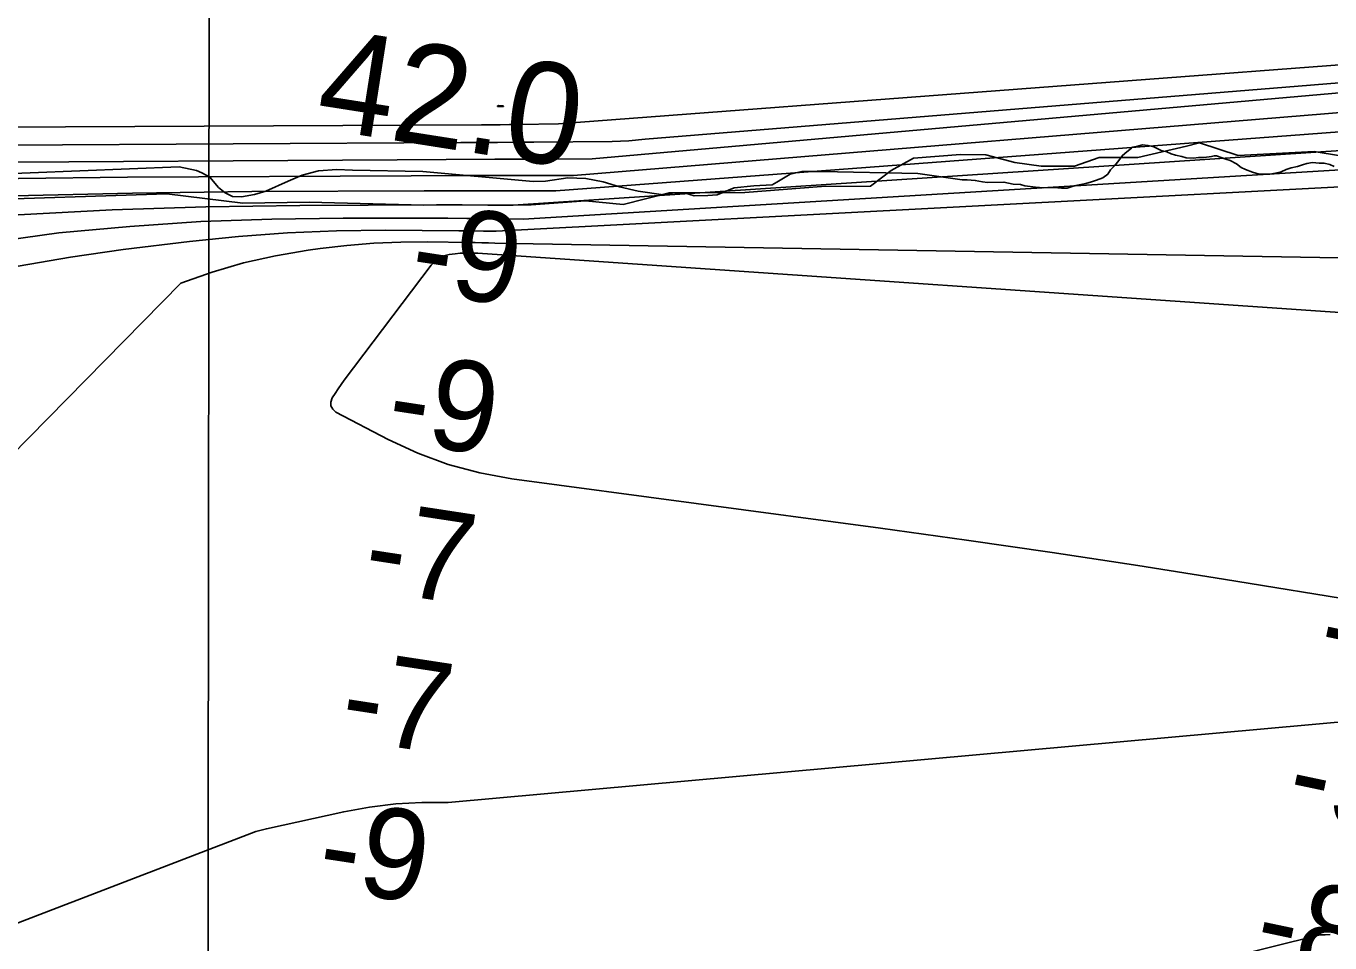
# Model space of a CAD drawing. Extents: x 3219052 to 3256913, y 800770 to 826146.
# Drawn here: x 3233583 to 3234446, y 812568 to 813174 of the extents above; entities that cross this region are included whole.
import ezdxf

# ---------------------------------------------------------------- set-up
doc = ezdxf.new("R2010")
doc.units = 0
for name, color, linetype in [('V-GRID-MAJR', 7, 'Continuous'), ('V-RIVR-EDGE', 7, 'Continuous'), ('V-RIVR-RANG', 7, 'Continuous'), ('V-SITE-VEGE', 7, 'Continuous'), ('V-TOPO-DPTH', 7, 'Continuous'), ('V-TOPO-MAJR', 7, 'Continuous'), ('V-TOPO-MINR', 7, 'Continuous'), ('V-TOPO-WATR', 7, 'Continuous')]:
    doc.layers.add(name, color=color, linetype=linetype)

msp = doc.modelspace()

# ---------------------------------------------------------------- linework, layer by layer
at = {"layer": 'V-GRID-MAJR'}
msp.add_spline([(3233694.76, 806171.3), (3233702.69, 812230.43), (3233710.62, 818292.64), (3233718.56, 824354.89), (3233718.56, 824357.93)], degree=3, dxfattribs=at)
at = {"layer": 'V-RIVR-EDGE'}
msp.add_lwpolyline([(3234469, 813085.94), (3234435.41, 813091.56), (3234385.2, 813088.91), (3234359.52, 813097.28), (3234350.82, 813094.93), (3234318.78, 813087.5), (3234301.78, 813087.54), (3234293.08, 813087.56), (3234276.86, 813081.67), (3234254.72, 813081.72), (3234237.33, 813084.14), (3234217.97, 813089.33), (3234201.37, 813089.37), (3234170.13, 813087.07), (3234155.48, 813078.81), (3234141.62, 813068.56), (3234109.2, 813068.25), (3234058.59, 813064.42), (3234008.38, 813064.15), (3233977.92, 813056.32), (3233953.02, 813058.75), (3233917.04, 813056.07), (3233845.88, 813055.85), (3233769.98, 813058.02), (3233726.1, 813057.34), (3233675.91, 813063.39), (3233540.69, 813058.98)], dxfattribs=at)
at = {"layer": 'V-SITE-VEGE'}
for points in [[(3234448.71, 813081.58), (3234445.83, 813082.95), (3234442.02, 813083.82), (3234438.7, 813083.76), (3234434.42, 813084.15), (3234430.63, 813083.61), (3234427.8, 813082.6), (3234424.49, 813081.59), (3234420.24, 813080.56), (3234416.94, 813079.55), (3234413.64, 813078.06), (3234409.86, 813077.04), (3234406.07, 813076.49), (3234398.95, 813076.36), (3234394.66, 813077.7), (3234389.87, 813079.51), (3234387, 813080.88), (3234384.1, 813083.2), (3234379.79, 813085.49), (3234376.92, 813086.39), (3234370.71, 813088.64), (3234369.28, 813088.61), (3234367.39, 813088.1), (3234362.66, 813087.54), (3234358.86, 813087.47), (3234355.54, 813086.93), (3234350.79, 813087.31), (3234347.92, 813088.21), (3234343.63, 813089.08), (3234340.77, 813089.97), (3234337.89, 813091.34), (3234334.08, 813092.22), (3234329.29, 813094.5), (3234325.47, 813095.38), (3234321.67, 813095.78), (3234317.88, 813094.76), (3234315.05, 813094.23), (3234314.58, 813093.75), (3234311.3, 813091.31), (3234308.5, 813088.88), (3234306.19, 813085.52), (3234303.41, 813082.14), (3234300.61, 813079.24), (3234298.77, 813076.35), (3234295.49, 813073.92), (3234291.24, 813072.41), (3234287.94, 813071.4), (3234284.16, 813070.38), (3234276.6, 813068.81), (3234271.87, 813067.29), (3234268.08, 813067.22), (3234263.33, 813067.61), (3234256.2, 813067.47), (3234250.97, 813067.85), (3234243.83, 813068.66), (3234240.97, 813069.56), (3234236.21, 813069.94), (3234230.02, 813071.25), (3234219.1, 813071.04), (3234215.77, 813071.45), (3234211, 813072.31), (3234205.77, 813072.68), (3234202.45, 813072.62), (3234172.93, 813076.81), (3234109.35, 813078.29), (3234096.14, 813078.11), (3234088.62, 813076.5), (3234079.71, 813071.18), (3234076.6, 813069.47), (3234064.48, 813068.62)], [(3234064.48, 813068.62), (3234051.46, 813067.33), (3234040.15, 813062.71), (3234033.98, 813062.4), (3234024.95, 813062.14), (3234019.26, 813063.79), (3234012, 813064.15), (3234004.71, 813062.76), (3233987.81, 813065.29), (3233975.54, 813067.96), (3233964.6, 813071.48), (3233953.2, 813073.69), (3233941.32, 813073.92), (3233926.53, 813071.79), (3233918.38, 813071.52), (3233845.22, 813078.25), (3233798.79, 813079.17), (3233788.46, 813079.59), (3233776.33, 813078.73), (3233765.49, 813075.87), (3233756.17, 813071.87), (3233741.28, 813065.12), (3233733.98, 813063.07), (3233725.37, 813061.48), (3233719.21, 813061.6), (3233714.41, 813064.11), (3233710.08, 813067.72), (3233704.27, 813074.44), (3233699.05, 813077.41), (3233695.56, 813078.79), (3233683.94, 813081.23), (3233552.21, 813075.92)]]:
    msp.add_lwpolyline(points, dxfattribs=at)
at = {"layer": 'V-TOPO-DPTH'}
for points in [[(3234513.76, 813109.13), (3233933.31, 813065.31), (3233911.52, 813065.44), (3233889.72, 813065.52), (3233867.93, 813065.52), (3233846.14, 813065.46), (3233732.03, 813064.96), (3233653.2, 813063.96), (3233574.4, 813062.06), (3233495.64, 813058.85), (3233416.92, 813054.74), (3233244.71, 813044.32), (3233229.65, 813043.36), (3233214.6, 813042.35), (3232522.4, 812954.54)], [(3233052.38, 812955.97), (3233103.01, 812962.9), (3233174.94, 812973.1), (3233192.03, 812975.71), (3233209.07, 812978.56), (3233226.06, 812981.77), (3233243, 812985.23), (3233267.22, 812990.44), (3233604.41, 813037.62), (3233651.36, 813041.82), (3233698.35, 813045.02), (3233745.42, 813046.7), (3233792.54, 813047.38), (3233861.94, 813047.26), (3233874.41, 813047.2), (3233886.87, 813047.11), (3233899.33, 813046.94), (3233911.79, 813046.74), (3234533.2, 813084.08)], [(3233052.38, 812955.97), (3233103.01, 812962.9), (3233174.94, 812973.1), (3233192.03, 812975.71), (3233209.07, 812978.56), (3233226.06, 812981.77), (3233243, 812985.23), (3233267.22, 812990.44), (3233604.41, 813037.62), (3233651.36, 813041.82), (3233698.35, 813045.02), (3233745.42, 813046.7), (3233792.54, 813047.38), (3233861.94, 813047.26), (3233874.41, 813047.2), (3233886.87, 813047.11), (3233899.33, 813046.94), (3233911.79, 813046.74), (3234533.2, 813084.08)], [(3234515.27, 813019.92), (3233893.07, 813030.82), (3233888.73, 813030.98), (3233884.39, 813031.11), (3233880.04, 813031.21), (3233875.7, 813031.28), (3233848.56, 813031.62), (3233830.67, 813031.45), (3233812.82, 813030.75), (3233795.01, 813029.25), (3233777.24, 813027.22), (3233769.35, 813026.14), (3233747.86, 813022.42), (3233726.61, 813017.73), (3233705.75, 813011.55), (3233685.14, 813004.39), (3233396.24, 812710.73)], [(3234515.27, 813019.92), (3233893.07, 813030.82), (3233888.73, 813030.98), (3233884.39, 813031.11), (3233880.04, 813031.21), (3233875.7, 813031.28), (3233848.56, 813031.62), (3233830.67, 813031.45), (3233812.82, 813030.75), (3233795.01, 813029.25), (3233777.24, 813027.22), (3233769.35, 813026.14), (3233747.86, 813022.42), (3233726.61, 813017.73), (3233705.75, 813011.55), (3233685.14, 813004.39), (3233396.24, 812710.73)]]:
    msp.add_lwpolyline(points, dxfattribs=at)
at = {"layer": 'V-TOPO-MAJR'}
msp.add_lwpolyline([(3234536.26, 813143.79), (3233992.61, 813099.65), (3233981.67, 813098.61), (3233970.66, 813098.11), (3233918.83, 813097.69), (3233906.74, 813097.6), (3233894.65, 813097.51), (3233882.56, 813097.43), (3233870.47, 813097.36), (3233418.06, 813094.73), (3233384.86, 813094.52), (3233351.65, 813094.28), (3233318.44, 813094), (3233285.23, 813093.69), (3233252.03, 813093.27), (3233218.82, 813092.72), (3233185.62, 813091.97), (3233152.43, 813091.1), (3232627.42, 813016.05)], dxfattribs=at)
at = {"layer": 'V-TOPO-MINR'}
for points in [[(3234542.85, 813155.73), (3233935.07, 813109.67), (3233908.84, 813109.33), (3233902.65, 813109.25), (3233896.46, 813109.19), (3233890.27, 813109.14), (3233884.08, 813109.1), (3233287.22, 813106.19), (3233276.01, 813106.14), (3233264.79, 813106.12), (3233253.57, 813106.13), (3233242.36, 813106.15), (3233231.14, 813106.15), (3233219.92, 813106.1), (3233208.7, 813105.98), (3233197.49, 813105.82), (3232558.04, 813027.69)], [(3234494.56, 813133.94), (3233957.46, 813086.53), (3233925.19, 813086.43), (3233892.93, 813086.3), (3233860.66, 813086.14), (3233828.4, 813085.96), (3233538.25, 813084.22), (3233484.8, 813083.76), (3233431.35, 813083.09), (3233377.91, 813082.14), (3233324.47, 813080.98), (3233283.77, 813079.99), (3233250.68, 813079.1), (3233217.6, 813078.07), (3233184.53, 813076.86), (3232531.48, 812986.85)], [(3234504.14, 813121.56), (3233945.07, 813075.59), (3233918.17, 813075.63), (3233891.28, 813075.62), (3233864.39, 813075.55), (3233837.5, 813075.43), (3233649.84, 813074.4), (3233577.54, 813073.62), (3233505.25, 813072.33), (3233432.97, 813070.26), (3233360.71, 813067.69), (3233265.68, 813063.79), (3233240.94, 813062.71), (3233216.21, 813061.53), (3232538.31, 812970.91)], [(3233898.34, 813121.33), (3233894.84, 813121.34), (3233894.76, 813121.39), (3233894.72, 813121.44), (3233894.73, 813121.51), (3233894.78, 813121.58), (3233895.01, 813121.68), (3233895.74, 813121.82), (3233898.38, 813121.76), (3233898.73, 813121.39), (3233898.66, 813121.34), (3233898.6, 813121.33), (3233898.34, 813121.33)], [(3234513.76, 813109.13), (3233933.31, 813065.31), (3233911.52, 813065.44), (3233889.72, 813065.52), (3233867.93, 813065.52), (3233846.14, 813065.46), (3233732.03, 813064.96), (3233653.2, 813063.96), (3233574.4, 813062.06), (3233495.64, 813058.85), (3233416.92, 813054.74), (3233244.71, 813044.32), (3233229.65, 813043.36), (3233214.6, 813042.35), (3232522.4, 812954.54)], [(3234523.45, 813096.64), (3233905.23, 813055.87), (3233888.25, 813056.01), (3233871.27, 813056.06), (3233854.29, 813056.05), (3233763.84, 813055.81), (3233701.67, 813054.89), (3233639.54, 813052.95), (3233577.47, 813049.49), (3233515.45, 813045.02), (3233219.72, 813020.08), (3233216.19, 813019.77), (3233212.66, 813019.44), (3233209.14, 813019.09), (3233205.62, 813018.73), (3233194.99, 813017.59), (3233191.21, 813017.13), (3233187.45, 813016.6), (3233183.71, 813015.97), (3233179.97, 813015.26), (3232508.14, 812940.15)], [(3234515.74, 813071.35), (3233893.83, 813038.66), (3233885.58, 813038.81), (3233877.33, 813038.92), (3233869.08, 813039), (3233820.53, 813039.35), (3233788.05, 813038.95), (3233755.61, 813037.71), (3233723.24, 813035.23), (3233690.92, 813031.9), (3233646.88, 813026.51), (3233612.07, 813021.5), (3233577.45, 813015.52), (3233229.99, 812945.06), (3232505.48, 812752.94)], [(3234515.27, 813019.92), (3233893.07, 813030.82), (3233888.73, 813030.98), (3233884.39, 813031.11), (3233880.04, 813031.21), (3233875.7, 813031.28), (3233848.56, 813031.62), (3233830.67, 813031.45), (3233812.82, 813030.75), (3233795.01, 813029.25), (3233777.24, 813027.22), (3233769.35, 813026.14), (3233747.86, 813022.42), (3233726.61, 813017.73), (3233705.75, 813011.55), (3233685.14, 813004.39), (3233396.24, 812710.73)], [(3234494.2, 812982.13), (3233884.83, 813023.99), (3233881.76, 813024.13), (3233876.65, 813024.22), (3233873.34, 813024.2), (3233870.03, 813024.07), (3233866.73, 813023.77), (3233862.7, 813023.25), (3233859.28, 813022.31), (3233856.13, 813020.91), (3233853.4, 813018.82), (3233850.93, 813016.27), (3233793.32, 812940.07), (3233791.21, 812937.21), (3233789.16, 812934.31), (3233787.18, 812931.35), (3233785.26, 812928.36), (3233784.47, 812925.64), (3233784.49, 812923.13), (3233785.73, 812920.96), (3233787.79, 812919.01), (3233822.29, 812900.9), (3233841.99, 812891.86), (3233862.14, 812884.25), (3233882.97, 812878.8), (3233904.27, 812874.79), (3234148.31, 812842.06), (3234205.18, 812834.19), (3234262.01, 812826.01), (3234318.76, 812817.37), (3234375.47, 812808.42), (3234470.6, 812793)], [(3234497.76, 812718.06), (3233862.17, 812660.52), (3233844.72, 812660.55), (3233827.36, 812659.69), (3233810.11, 812657.51), (3233792.94, 812654.44), (3233741.72, 812643.26), (3233734.66, 812641.34), (3233201.63, 812436.68)], [(3233850.23, 812426.67), (3234439.45, 812572.95), (3234442.77, 812573.11), (3234446.08, 812573.27)]]:
    msp.add_lwpolyline(points, dxfattribs=at)
at = {"layer": 'V-TOPO-WATR'}
msp.add_lwpolyline([(3234533.2, 813084.08), (3233911.79, 813046.74), (3233899.33, 813046.94), (3233886.87, 813047.11), (3233874.41, 813047.2), (3233861.94, 813047.26), (3233792.54, 813047.38), (3233745.42, 813046.7), (3233698.35, 813045.02), (3233651.36, 813041.82), (3233604.41, 813037.62), (3233267.22, 812990.44), (3233243, 812985.23), (3233226.06, 812981.77), (3233209.07, 812978.56), (3233192.03, 812975.71), (3233174.94, 812973.1), (3233103.01, 812962.9), (3233052.38, 812955.97)], dxfattribs=at)

# ---------------------------------------------------------------- texts
at = {"layer": 'V-RIVR-RANG'}
for s, height, rotation, p in [('42.0', 67, 351.06833, (3233773.02, 813107.18)), ('-9', 60, 351.30808, (3233835.09, 812999.56)), ('-9', 60, 351.30808, (3233819.8, 812900.73)), ('-7', 60, 351.30808, (3233804.28, 812801.95)), ('-7', 60, 348.09958, (3234435.78, 812751.7)), ('-7', 60, 351.30808, (3233788.99, 812703.12)), ('-9', 60, 348.09958, (3234415.15, 812653.86)), ('-9', 60, 351.30808, (3233773.93, 812604.26)), ('-8', 60, 348.09958, (3234393.59, 812556.2))]:
    msp.add_text(s, height=height, rotation=rotation, dxfattribs=at).set_placement(p)

doc.saveas('drawing.dxf')
